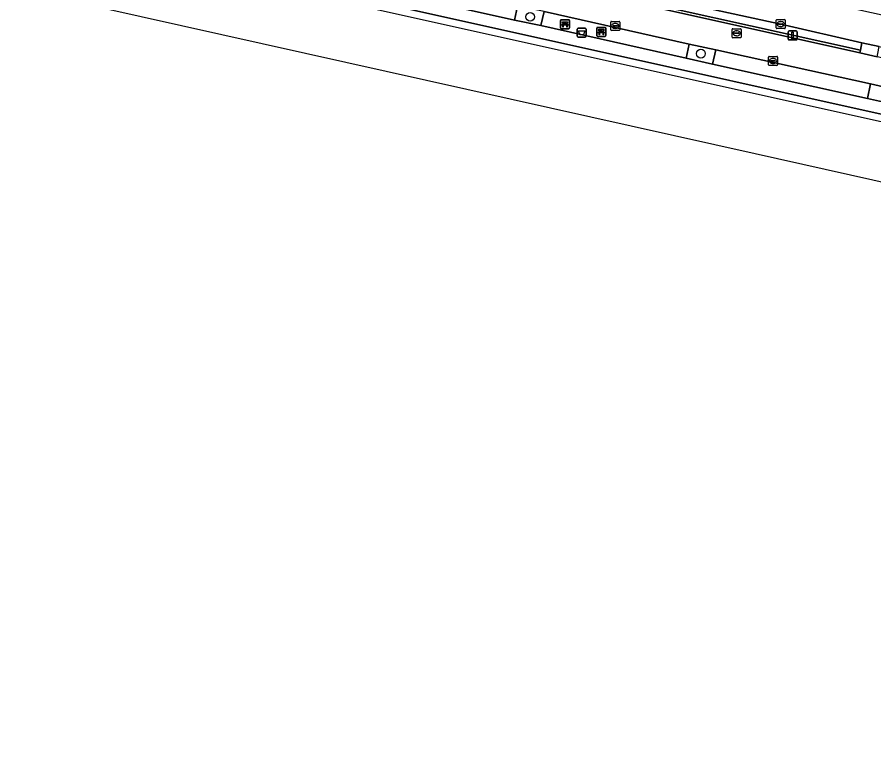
# Model space of a CAD drawing. Extents: x 162172 to 163187, y 382874 to 383685.
# Drawn here: x 162171.6 to 162266.7, y 383006.9 to 383088.5 of the extents above; entities that cross this region are included whole.
import ezdxf

# ---------------------------------------------------------------- set-up
doc = ezdxf.new("R2010")
doc.units = 0
for name, color, linetype in [('IMGEO_Afvalbak', 7, 'Continuous'), ('IMGEO_Bank', 7, 'Continuous'), ('IMGEO_Boom', 7, 'Continuous'), ('IMGEO_Fietspad_open', 7, 'Continuous'), ('IMGEO_Groenvoorziening', 7, 'Continuous'), ('IMGEO_Kademuur', 7, 'Continuous'), ('IMGEO_Kolk', 7, 'Continuous'), ('IMGEO_Lichtmast', 7, 'Continuous'), ('IMGEO_Muur', 7, 'Continuous'), ('IMGEO_Rijbaan_lokaal_open', 7, 'Continuous'), ('IMGEO_Rioolput', 7, 'Continuous'), ('IMGEO_Verkeerseiland_open', 7, 'Continuous'), ('IMGEO_Voetpad_open', 7, 'Continuous'), ('IMGEO_Waterloop', 7, 'Continuous')]:
    doc.layers.add(name, color=color, linetype=linetype)

msp = doc.modelspace()

# ---------------------------------------------------------------- linework, layer by layer
at = {"layer": 'IMGEO_Afvalbak'}
for p, q in [((162233.763, 383086.399), (162233.763, 383087.199)), ((162233.763, 383087.199), (162233.763, 383086.399)), ((162233.863, 383087.299), (162234.653, 383087.299)), ((162234.653, 383087.299), (162233.863, 383087.299)), ((162234.753, 383087.199), (162234.753, 383086.399)), ((162234.753, 383086.399), (162234.753, 383087.199)), ((162234.653, 383086.299), (162233.863, 383086.299)), ((162233.863, 383086.299), (162234.653, 383086.299))]:
    msp.add_line(p, q, dxfattribs=at)
msp.add_lwpolyline([(162233.906, 383087.013), (162234.61, 383087.013), (162234.461, 383086.543), (162234.055, 383086.543), (162233.906, 383087.013)], dxfattribs=at)
for centre, start, end in [((162233.863, 383087.199), 90, 180), ((162233.863, 383087.199), 90, 180), ((162234.653, 383087.199), 0, 90), ((162234.653, 383087.199), 360, 90), ((162233.863, 383086.399), 180, 270), ((162233.863, 383086.399), 180, 270), ((162234.653, 383086.399), 270, 0), ((162234.653, 383086.399), 270, 0)]:
    msp.add_arc(centre, 0.1, start, end, dxfattribs=at)
at = {"layer": 'IMGEO_Bank'}
for p, q in [((162231.902, 383087.312), (162231.902, 383088.153)), ((162231.902, 383088.153), (162231.902, 383087.312)), ((162231.977, 383088.237), (162232.818, 383088.237)), ((162232.818, 383088.237), (162231.977, 383088.237)), ((162232.211, 383087.743), (162232.211, 383087.849)), ((162232.255, 383087.849), (162232.255, 383087.743)), ((162232.543, 383087.855), (162232.261, 383087.855)), ((162232.549, 383087.743), (162232.549, 383087.849)), ((162232.593, 383087.849), (162232.593, 383087.743)), ((162232.902, 383088.162), (162232.902, 383087.321)), ((162232.902, 383087.321), (162232.902, 383088.162)), ((162232.827, 383087.237), (162231.986, 383087.237)), ((162231.986, 383087.237), (162232.827, 383087.237)), ((162232.599, 383087.635), (162232.206, 383087.635)), ((162232.261, 383087.737), (162232.543, 383087.737)), ((162235.933, 383086.462), (162235.933, 383087.303)), ((162235.933, 383087.303), (162235.933, 383086.462)), ((162236.008, 383087.387), (162236.849, 383087.387)), ((162236.849, 383087.387), (162236.008, 383087.387)), ((162236.242, 383086.893), (162236.242, 383086.999)), ((162236.286, 383086.999), (162236.286, 383086.893)), ((162236.574, 383087.005), (162236.292, 383087.005)), ((162236.58, 383086.893), (162236.58, 383086.999)), ((162236.624, 383086.999), (162236.624, 383086.893)), ((162236.933, 383087.312), (162236.933, 383086.471)), ((162236.933, 383086.471), (162236.933, 383087.312)), ((162236.858, 383086.387), (162236.017, 383086.387)), ((162236.017, 383086.387), (162236.858, 383086.387)), ((162236.63, 383086.785), (162236.237, 383086.785)), ((162236.292, 383086.887), (162236.574, 383086.887))]:
    msp.add_line(p, q, dxfattribs=at)
for points in [[(162232.205, 383087.855), (162232.119, 383087.855), (162232.119, 383088.016), (162232.682, 383088.016), (162232.682, 383087.855), (162232.599, 383087.855)], [(162232.149, 383087.635), (162232.007, 383087.635), (162232.119, 383087.737), (162232.205, 383087.737)], [(162232.199, 383087.628), (162232.199, 383087.421), (162232.156, 383087.421), (162232.156, 383087.628)], [(162232.599, 383087.737), (162232.682, 383087.737), (162232.794, 383087.635), (162232.655, 383087.635)], [(162232.649, 383087.628), (162232.649, 383087.421), (162232.605, 383087.421), (162232.605, 383087.628)], [(162236.236, 383087.005), (162236.15, 383087.005), (162236.15, 383087.166), (162236.713, 383087.166), (162236.713, 383087.005), (162236.63, 383087.005)], [(162236.18, 383086.785), (162236.038, 383086.785), (162236.15, 383086.887), (162236.236, 383086.887)], [(162236.23, 383086.778), (162236.23, 383086.571), (162236.187, 383086.571), (162236.187, 383086.778)], [(162236.63, 383086.887), (162236.713, 383086.887), (162236.825, 383086.785), (162236.686, 383086.785)], [(162236.68, 383086.778), (162236.68, 383086.571), (162236.636, 383086.571), (162236.636, 383086.778)]]:
    msp.add_lwpolyline(points, dxfattribs=at)
for centre, radius, start, end in [((162231.98, 383088.159), 0.0779, 92.4484, 184.28452), ((162231.98, 383088.159), 0.0779, 92.4484, 184.28452), ((162232.204, 383087.848), 0.00671, 2.89567, 87.10433), ((162232.261, 383087.848), 0.00671, 92.89567, 177.10433), ((162232.543, 383087.848), 0.00671, 2.89567, 87.10433), ((162232.6, 383087.848), 0.00671, 92.89567, 177.10433), ((162232.824, 383088.159), 0.0779, 2.4484, 94.28452), ((162232.824, 383088.159), 0.0779, 2.4484, 94.28452), ((162231.98, 383087.315), 0.0779, 182.4484, 274.28452), ((162231.98, 383087.315), 0.0779, 182.4484, 274.28452), ((162232.149, 383087.628), 0.00671, 2.89567, 87.10433), ((162232.206, 383087.628), 0.00671, 92.89567, 177.10433), ((162232.204, 383087.744), 0.00671, 272.89567, 357.10433), ((162232.261, 383087.744), 0.00671, 182.89567, 267.10433), ((162232.543, 383087.744), 0.00671, 272.89567, 357.10433), ((162232.6, 383087.744), 0.00671, 182.89567, 267.10433), ((162232.598, 383087.628), 0.00671, 2.89567, 87.10433), ((162232.655, 383087.628), 0.00671, 92.89567, 177.10433), ((162232.824, 383087.315), 0.0779, 272.4484, 4.28452), ((162232.824, 383087.315), 0.0779, 272.4484, 4.28452), ((162236.011, 383087.309), 0.0779, 92.4484, 184.28452), ((162236.011, 383087.309), 0.0779, 92.4484, 184.28452), ((162236.235, 383086.998), 0.00671, 2.89567, 87.10433), ((162236.235, 383086.894), 0.00671, 272.89567, 357.10433), ((162236.292, 383086.998), 0.00671, 92.89567, 177.10433), ((162236.292, 383086.894), 0.00671, 182.89567, 267.10433), ((162236.574, 383086.998), 0.00671, 2.89567, 87.10433), ((162236.574, 383086.894), 0.00671, 272.89567, 357.10433), ((162236.631, 383086.998), 0.00671, 92.89567, 177.10433), ((162236.631, 383086.894), 0.00671, 182.89567, 267.10433), ((162236.855, 383087.309), 0.0779, 2.4484, 94.28452), ((162236.855, 383087.309), 0.0779, 2.4484, 94.28452), ((162236.011, 383086.465), 0.0779, 182.4484, 274.28452), ((162236.011, 383086.465), 0.0779, 182.4484, 274.28452), ((162236.18, 383086.778), 0.00671, 2.89567, 87.10433), ((162236.237, 383086.778), 0.00671, 92.89567, 177.10433), ((162236.629, 383086.778), 0.00671, 2.89567, 87.10433), ((162236.686, 383086.778), 0.00671, 92.89567, 177.10433), ((162236.855, 383086.465), 0.0779, 272.4484, 4.28452), ((162236.855, 383086.465), 0.0779, 272.4484, 4.28452)]:
    msp.add_arc(centre, radius, start, end, dxfattribs=at)
at = {"layer": 'IMGEO_Boom'}
for centre in [(162228.534, 383088.558), (162247.485, 383084.469)]:
    msp.add_circle(centre, 0.489, dxfattribs=at)
at = {"layer": 'IMGEO_Fietspad_open'}
for points in [[(162314.763, 383073.543), (162267.056, 383084.129), (162265.12, 383084.559), (162232.668, 383091.813), (162232.765, 383092.075), (162232.642, 383092.164), (162232.824, 383092.867), (162230.183, 383091.83)], [(162230.078, 383089.144), (162246.168, 383085.533), (162249.137, 383084.884), (162266.293, 383081.12), (162269.32, 383080.413), (162283.824, 383077.204), (162286.631, 383076.546), (162298.895, 383073.827), (162301.862, 383073.209), (162314.064, 383070.471), (162317.059, 383069.805), (162325.931, 383067.815), (162328.897, 383067.213), (162337.993, 383065.091), (162340.849, 383064.495), (162356.421, 383061.018), (162359.396, 383060.355), (162375.8, 383056.676), (162378.713, 383056.036), (162398.014, 383051.682)]]:
    msp.add_lwpolyline(points, dxfattribs=at)
at = {"layer": 'IMGEO_Groenvoorziening'}
for points in [[(162229.721, 383087.574), (162230.078, 383089.144), (162227.143, 383089.723), (162226.797, 383088.171)], [(162248.782, 383083.306), (162249.137, 383084.884), (162246.168, 383085.533), (162245.854, 383083.951)], [(162268.969, 383078.808), (162269.32, 383080.413), (162266.293, 383081.12), (162265.957, 383079.496)]]:
    msp.add_lwpolyline(points, close=True, dxfattribs=at)
at = {"layer": 'IMGEO_Kademuur'}
msp.add_lwpolyline([(162187.251, 383096.286), (162183.031, 383097.321), (162182.996, 383097.146), (162186.034, 383096.464), (162186.014, 383096.385), (162187.94, 383094.645), (162313.239, 383066.765), (162380.82, 383051.66), (162568.136, 383009.792), (162569.19, 383010.669), (162569.694, 383011.088), (162569.191, 383011.677), (162567.965, 383010.651), (162541.309, 383016.586), (162313.416, 383067.527), (162188.296, 383095.38)], close=True, dxfattribs=at)
at = {"layer": 'IMGEO_Kolk'}
for p, q in [((162237.471, 383087.125), (162237.471, 383087.977)), ((162237.546, 383088.051), (162238.398, 383088.051)), ((162238.472, 383087.977), (162238.472, 383087.125)), ((162255.842, 383087.317), (162255.842, 383088.169)), ((162255.917, 383088.243), (162256.769, 383088.243)), ((162256.33, 383088.023), (162256.355, 383088.023)), ((162256.843, 383088.169), (162256.843, 383087.317)), ((162238.398, 383087.051), (162237.546, 383087.051)), ((162237.73, 383087.545), (162237.73, 383087.557)), ((162238.168, 383087.508), (162237.77, 383087.508)), ((162237.773, 383087.594), (162238.171, 383087.594)), ((162237.982, 383087.271), (162237.957, 383087.271)), ((162237.959, 383087.831), (162237.984, 383087.831)), ((162238.214, 383087.557), (162238.214, 383087.545)), ((162256.769, 383087.243), (162255.917, 383087.243)), ((162256.101, 383087.737), (162256.101, 383087.749)), ((162256.539, 383087.7), (162256.141, 383087.7)), ((162256.144, 383087.786), (162256.542, 383087.786)), ((162256.353, 383087.463), (162256.328, 383087.463)), ((162256.585, 383087.749), (162256.585, 383087.737)), ((162254.991, 383083.233), (162254.991, 383084.085)), ((162255.066, 383084.159), (162255.918, 383084.159)), ((162255.992, 383084.085), (162255.992, 383083.233)), ((162255.918, 383083.159), (162255.066, 383083.159)), ((162255.25, 383083.653), (162255.25, 383083.665)), ((162255.688, 383083.616), (162255.29, 383083.616)), ((162255.293, 383083.702), (162255.691, 383083.702)), ((162255.502, 383083.379), (162255.477, 383083.379)), ((162255.479, 383083.939), (162255.504, 383083.939)), ((162255.734, 383083.665), (162255.734, 383083.653))]:
    msp.add_line(p, q, dxfattribs=at)
for points in [[(162237.471, 383087.125), (162237.471, 383087.977)], [(162237.546, 383088.051), (162238.398, 383088.051)], [(162238.472, 383087.977), (162238.472, 383087.125)], [(162255.842, 383087.317), (162255.842, 383088.169)], [(162255.917, 383088.243), (162256.769, 383088.243)], [(162256.843, 383088.169), (162256.843, 383087.317)], [(162238.398, 383087.051), (162237.546, 383087.051)], [(162256.769, 383087.243), (162255.917, 383087.243)], [(162254.991, 383083.233), (162254.991, 383084.085)], [(162255.066, 383084.159), (162255.918, 383084.159)], [(162255.992, 383084.085), (162255.992, 383083.233)], [(162255.918, 383083.159), (162255.066, 383083.159)]]:
    msp.add_lwpolyline(points, dxfattribs=at)
for centre, radius, start, end in [((162237.548, 383087.975), 0.0765, 91.55205, 178.44795), ((162237.548, 383087.975), 0.0765, 91.55205, 178.44795), ((162238.396, 383087.975), 0.0765, 1.55205, 88.44795), ((162238.396, 383087.975), 0.0765, 1.55205, 88.44795), ((162255.919, 383088.167), 0.0765, 91.55205, 178.44795), ((162255.919, 383088.167), 0.0765, 91.55205, 178.44795), ((162256.767, 383088.167), 0.0765, 1.55205, 88.44795), ((162256.767, 383088.167), 0.0765, 1.55205, 88.44795), ((162237.548, 383087.127), 0.0765, 181.55205, 268.44795), ((162237.548, 383087.127), 0.0765, 181.55205, 268.44795), ((162237.77, 383087.554), 0.0403, 85.87752, 175.75265), ((162237.767, 383087.544), 0.0366, 178.93798, 274.71019), ((162238.171, 383087.551), 0.043, 264.86636, 352.45326), ((162238.175, 383087.556), 0.0386, 1.73085, 96.63898), ((162238.396, 383087.127), 0.0765, 271.55205, 358.44795), ((162238.396, 383087.127), 0.0765, 271.55205, 358.44795), ((162255.919, 383087.319), 0.0765, 181.55205, 268.44795), ((162255.919, 383087.319), 0.0765, 181.55205, 268.44795), ((162256.141, 383087.746), 0.0403, 85.87752, 175.75265), ((162256.138, 383087.736), 0.0366, 178.93798, 274.71019), ((162256.542, 383087.743), 0.043, 264.86636, 352.45326), ((162256.546, 383087.748), 0.0386, 1.73085, 96.63898), ((162256.767, 383087.319), 0.0765, 271.55205, 358.44795), ((162256.767, 383087.319), 0.0765, 271.55205, 358.44795), ((162255.068, 383084.083), 0.0765, 91.55205, 178.44795), ((162255.068, 383084.083), 0.0765, 91.55205, 178.44795), ((162255.916, 383084.083), 0.0765, 1.55205, 88.44795), ((162255.916, 383084.083), 0.0765, 1.55205, 88.44795), ((162255.068, 383083.235), 0.0765, 181.55205, 268.44795), ((162255.068, 383083.235), 0.0765, 181.55205, 268.44795), ((162255.29, 383083.662), 0.0403, 85.87752, 175.75265), ((162255.287, 383083.652), 0.0366, 178.93798, 274.71019), ((162255.691, 383083.659), 0.043, 264.86636, 352.45326), ((162255.695, 383083.664), 0.0386, 1.73085, 96.63898), ((162255.916, 383083.235), 0.0765, 271.55205, 358.44795), ((162255.916, 383083.235), 0.0765, 271.55205, 358.44795)]:
    msp.add_arc(centre, radius, start, end, dxfattribs=at)
for centre, major_axis, ratio, start_param, end_param in [((162256.329, 383087.743), (-0.387, 0.002), 0.722429, 4.712389, 7.853982), ((162256.354, 383087.743), (-0.39, 0.002), 0.717154, 1.570796, 4.712389), ((162237.958, 383087.551), (-0.387, 0.002), 0.722429, 4.712389, 7.853982), ((162237.983, 383087.551), (-0.39, 0.002), 0.717154, 1.570796, 4.712389), ((162255.478, 383083.659), (-0.387, 0.002), 0.722429, 4.712389, 7.853982), ((162255.503, 383083.659), (-0.39, 0.002), 0.717154, 1.570796, 4.712389)]:
    msp.add_ellipse(centre, major_axis=major_axis, ratio=ratio, start_param=start_param, end_param=end_param, dxfattribs=at)
at = {"layer": 'IMGEO_Lichtmast'}
for p, q in [((162257.268, 383086.989), (162258.058, 383086.989)), ((162258.058, 383086.989), (162257.268, 383086.989)), ((162257.168, 383086.089), (162257.168, 383086.889)), ((162257.168, 383086.889), (162257.168, 383086.089)), ((162258.058, 383085.989), (162257.268, 383085.989)), ((162257.268, 383085.989), (162258.058, 383085.989)), ((162258.158, 383086.889), (162258.158, 383086.089)), ((162258.158, 383086.089), (162258.158, 383086.889))]:
    msp.add_line(p, q, dxfattribs=at)
msp.add_lwpolyline([(162257.588, 383086.864), (162257.738, 383086.864), (162257.738, 383086.114), (162257.588, 383086.114), (162257.588, 383086.864)], dxfattribs=at)
for centre, start, end in [((162257.268, 383086.889), 90, 180), ((162257.268, 383086.889), 90, 180), ((162258.058, 383086.889), 0, 90), ((162258.058, 383086.889), 360, 90), ((162257.268, 383086.089), 180, 270), ((162257.268, 383086.089), 180, 270), ((162258.058, 383086.089), 270, 0), ((162258.058, 383086.089), 270, 0)]:
    msp.add_arc(centre, 0.1, start, end, dxfattribs=at)
at = {"layer": 'IMGEO_Muur'}
msp.add_lwpolyline([(162265.179, 383084.847), (162232.765, 383092.075)], dxfattribs=at)
at = {"layer": 'IMGEO_Rijbaan_lokaal_open'}
msp.add_lwpolyline([(162411.956, 383056.427), (162396.598, 383059.833), (162392.58, 383060.778), (162392.445, 383060.806), (162389.018, 383061.534), (162267.92, 383088.659), (162234.912, 383095.955), (162234.142, 383092.59), (162256.343, 383087.743), (162265.344, 383085.659), (162267.262, 383085.257), (162369.028, 383062.601), (162385.606, 383058.831), (162387.741, 383058.335), (162387.584, 383057.578), (162396.928, 383055.458), (162397.132, 383056.208), (162398.331, 383055.984), (162434.465, 383047.898), (162434.341, 383047.118), (162442.682, 383045.253), (162442.859, 383046.021), (162536.233, 383025.143)], dxfattribs=at)
msp.add_lwpolyline([(162265.12, 383084.559), (162265.179, 383084.847), (162232.765, 383092.075), (162232.668, 383091.813)], close=True, dxfattribs=at)
at = {"layer": 'IMGEO_Rioolput'}
for p, q in [((162250.946, 383086.306), (162250.946, 383087.158)), ((162251.021, 383087.232), (162251.873, 383087.232)), ((162251.434, 383087.012), (162251.459, 383087.012)), ((162251.947, 383087.158), (162251.947, 383086.306)), ((162251.873, 383086.232), (162251.021, 383086.232)), ((162251.205, 383086.726), (162251.205, 383086.738)), ((162251.643, 383086.689), (162251.245, 383086.689)), ((162251.248, 383086.775), (162251.646, 383086.775)), ((162251.457, 383086.452), (162251.432, 383086.452)), ((162251.689, 383086.738), (162251.689, 383086.726))]:
    msp.add_line(p, q, dxfattribs=at)
for points in [[(162250.946, 383086.306), (162250.946, 383087.158)], [(162251.021, 383087.232), (162251.873, 383087.232)], [(162251.947, 383087.158), (162251.947, 383086.306)], [(162251.873, 383086.232), (162251.021, 383086.232)]]:
    msp.add_lwpolyline(points, dxfattribs=at)
for centre, radius, start, end in [((162251.023, 383087.156), 0.0765, 91.55205, 178.44795), ((162251.023, 383087.156), 0.0765, 91.55205, 178.44795), ((162251.871, 383087.156), 0.0765, 1.55205, 88.44795), ((162251.871, 383087.156), 0.0765, 1.55205, 88.44795), ((162251.023, 383086.308), 0.0765, 181.55205, 268.44795), ((162251.023, 383086.308), 0.0765, 181.55205, 268.44795), ((162251.245, 383086.735), 0.0403, 85.87752, 175.75265), ((162251.242, 383086.725), 0.0366, 178.93798, 274.71019), ((162251.646, 383086.732), 0.043, 264.86636, 352.45326), ((162251.65, 383086.737), 0.0386, 1.73085, 96.63898), ((162251.871, 383086.308), 0.0765, 271.55205, 358.44795), ((162251.871, 383086.308), 0.0765, 271.55205, 358.44795)]:
    msp.add_arc(centre, radius, start, end, dxfattribs=at)
for centre, major_axis, ratio, start_param, end_param in [((162251.433, 383086.732), (-0.387, 0.002), 0.722429, 4.712389, 7.853982), ((162251.458, 383086.732), (-0.39, 0.002), 0.717154, 1.570796, 4.712389)]:
    msp.add_ellipse(centre, major_axis=major_axis, ratio=ratio, start_param=start_param, end_param=end_param, dxfattribs=at)
at = {"layer": 'IMGEO_Verkeerseiland_open'}
for points in [[(162217.995, 383091.794), (162213.04, 383092.915), (162212.675, 383091.364), (162226.797, 383088.171), (162227.143, 383089.723)], [(162232.765, 383092.075), (162265.179, 383084.847), (162265.344, 383085.659), (162256.343, 383087.743), (162234.142, 383092.59), (162232.824, 383092.867), (162232.642, 383092.164)], [(162246.168, 383085.533), (162230.078, 383089.144), (162229.721, 383087.574), (162245.854, 383083.951)], [(162265.957, 383079.496), (162266.293, 383081.12), (162249.137, 383084.884), (162248.782, 383083.306)]]:
    msp.add_lwpolyline(points, close=True, dxfattribs=at)
at = {"layer": 'IMGEO_Voetpad_open'}
for points in [[(162268.969, 383078.808), (162265.957, 383079.496), (162248.782, 383083.306), (162245.854, 383083.951), (162229.721, 383087.574), (162226.797, 383088.171), (162212.675, 383091.364), (162209.776, 383092.017), (162187.371, 383096.968), (162187.59, 383097.945), (162182.725, 383099.103)], [(162178.504, 383097.198), (162178.435, 383097.059), (162178.404, 383096.912), (162178.313, 383096.478), (162179.451, 383096.231), (162182.673, 383095.535), (162182.996, 383097.146), (162183.031, 383097.321), (162187.251, 383096.286), (162188.296, 383095.38), (162313.416, 383067.527), (162541.309, 383016.586)]]:
    msp.add_lwpolyline(points, dxfattribs=at)
msp.add_lwpolyline([(162267.056, 383084.129), (162267.118, 383084.469), (162267.262, 383085.257), (162265.344, 383085.659), (162265.179, 383084.847), (162265.12, 383084.559)], close=True, dxfattribs=at)
at = {"layer": 'IMGEO_Waterloop'}
msp.add_lwpolyline([(162549.091, 383006.865), (162500.065, 383018.15), (162405.227, 383039.374), (162253.488, 383073.332), (162171.611, 383091.655), (162174.82, 383097.237), (162175.649, 383097.057), (162178.313, 383096.478), (162179.451, 383096.231), (162182.673, 383095.535), (162182.996, 383097.146), (162186.034, 383096.464), (162186.014, 383096.385), (162187.94, 383094.645), (162313.239, 383066.765), (162380.82, 383051.66), (162568.136, 383009.792)], dxfattribs=at)

doc.saveas('drawing.dxf')
